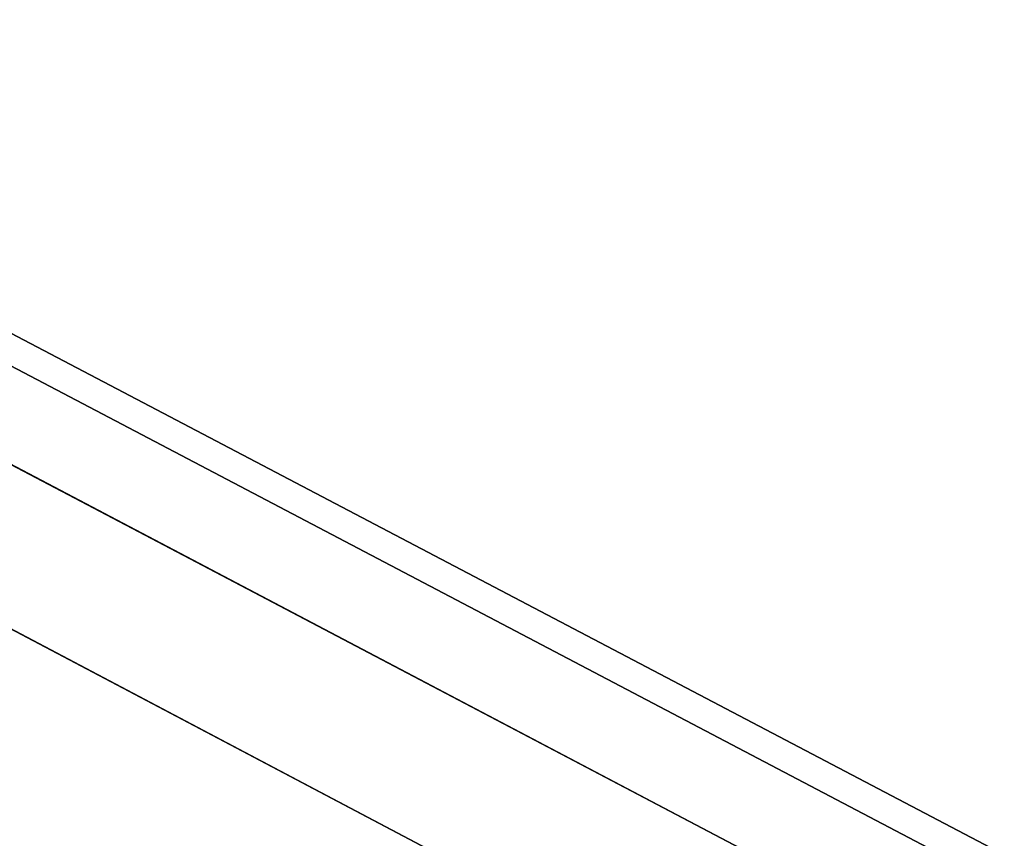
# Model space of a CAD drawing. Header units: millimetres. Extents: x -298 to 740, y 1361 to 2368.
# Tile 655 of 656: x -52.89 to -51.765, y 1361.612 to 1362.547. Entities that reach past the tile are written whole.
import ezdxf

# ---------------------------------------------------------------- set-up
doc = ezdxf.new("R2010")
doc.units = ezdxf.units.MM
doc.header["$LTSCALE"] = 33.374815
doc.layers.add('164', color=7, linetype='CONTINUOUS')
doc.layers.add('165', color=7, linetype='CONTINUOUS')

msp = doc.modelspace()

# ---------------------------------------------------------------- linework, layer by layer
at = {"layer": '164', "color": 7, "linetype": 'CONTINUOUS'}
for points in [[(-165.6199, 1421.345, 0.902), (-165.6536, 1421.345, 1.2012), (-52.4111, 1361.5927, 12.5994), (-165.6199, 1421.345, 0.902)], [(-52.4111, 1361.5927, 12.5994), (-165.6536, 1421.345, 1.2012), (-52.9127, 1361.5927, 16.7763), (-52.4111, 1361.5927, 12.5994)], [(-165.5958, 1421.345, 0.6018), (-165.6199, 1421.345, 0.902), (-52.0524, 1361.5927, 8.4078), (-165.5958, 1421.345, 0.6018)], [(-52.0524, 1361.5927, 8.4078), (-165.6199, 1421.345, 0.902), (-52.4111, 1361.5927, 12.5994), (-52.0524, 1361.5927, 8.4078)], [(-165.5813, 1421.345, 0.3011), (-165.5958, 1421.345, 0.6018), (-51.837, 1361.5927, 4.2063), (-165.5813, 1421.345, 0.3011)], [(-51.837, 1361.5927, 4.2063), (-165.5958, 1421.345, 0.6018), (-52.0524, 1361.5927, 8.4078), (-51.837, 1361.5927, 4.2063)], [(-165.5765, 1421.345), (-165.5813, 1421.345, 0.3011), (-51.7652, 1361.5927), (-165.5765, 1421.345)], [(-51.7652, 1361.5927), (-165.5813, 1421.345, 0.3011), (-51.837, 1361.5927, 4.2063), (-51.7652, 1361.5927)]]:
    msp.add_3dface(points, dxfattribs=at)
at = {"layer": '165', "color": 7, "linetype": 'CONTINUOUS'}
for points in [[(-165.6536, 1421.345, -1.2012), (-165.6199, 1421.345, -0.902), (-52.4111, 1361.5927, -12.5994), (-165.6536, 1421.345, -1.2012)], [(-52.9127, 1361.5927, -16.7763), (-165.6536, 1421.345, -1.2012), (-52.4111, 1361.5927, -12.5994), (-52.9127, 1361.5927, -16.7763)], [(-165.6199, 1421.345, -0.902), (-165.5958, 1421.345, -0.6018), (-52.0524, 1361.5927, -8.4078), (-165.6199, 1421.345, -0.902)], [(-52.4111, 1361.5927, -12.5994), (-165.6199, 1421.345, -0.902), (-52.0524, 1361.5927, -8.4078), (-52.4111, 1361.5927, -12.5994)], [(-165.5958, 1421.345, -0.6018), (-165.5813, 1421.345, -0.3011), (-51.837, 1361.5927, -4.2063), (-165.5958, 1421.345, -0.6018)], [(-52.0524, 1361.5927, -8.4078), (-165.5958, 1421.345, -0.6018), (-51.837, 1361.5927, -4.2063), (-52.0524, 1361.5927, -8.4078)], [(-165.5813, 1421.345, -0.3011), (-165.5765, 1421.345), (-51.837, 1361.5927, -4.2063), (-165.5813, 1421.345, -0.3011)], [(-165.5765, 1421.345), (-51.7652, 1361.5927), (-51.837, 1361.5927, -4.2063), (-165.5765, 1421.345)]]:
    msp.add_3dface(points, dxfattribs=at)

doc.saveas('drawing.dxf')
